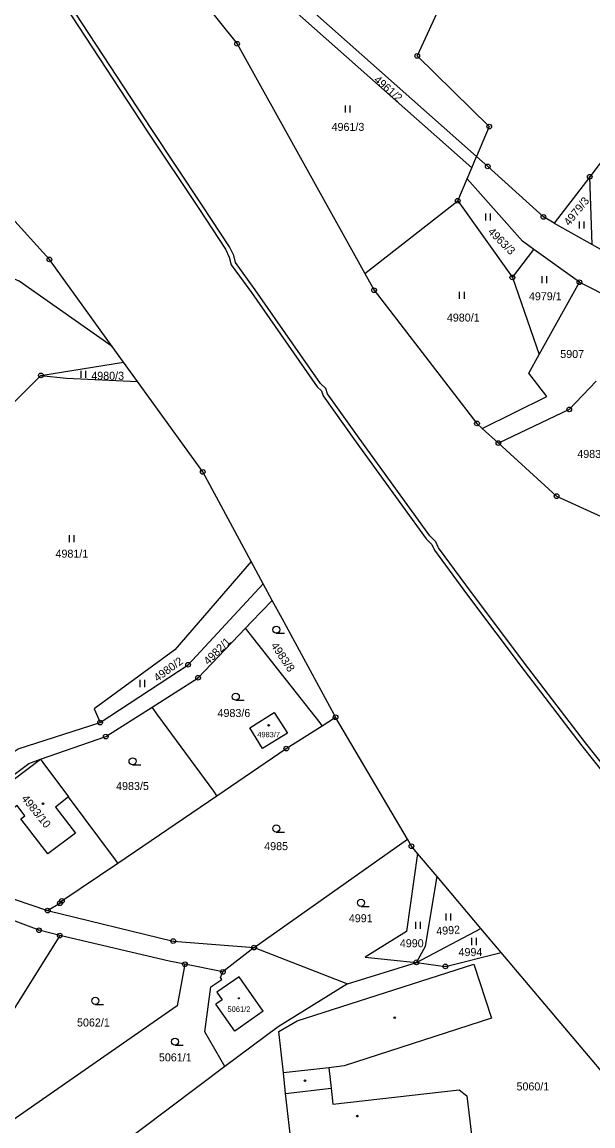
# Model space of a CAD drawing. Extents: x -644096 to -634268, y -1141430 to -1133463.
# Drawn here: x -637503.7 to -637382.5, y -1139338.5 to -1139104 of the extents above; entities that cross this region are included whole.
import ezdxf

# ---------------------------------------------------------------- set-up
doc = ezdxf.new("R2010")
doc.units = 0
for name, color, linetype in [('_CIVIL_CONSTRUCTION', 7, 'Continuous'), ('B_Hranice _3D', 7, 'Continuous'), ('M_Svah_Nasyp', 7, 'Continuous'), ('M_Svah_Zarez', 7, 'Continuous'), ('svrsek_osa_sjezdy', 7, 'Continuous'), ('svrsek_osa_terminal_VRT', 7, 'Continuous'), ('svrsek_osa_VRT', 7, 'Continuous'), ('terminal_VRT', 7, 'Continuous')]:
    doc.layers.add(name, color=color, linetype=linetype)

msp = doc.modelspace()

# ---------------------------------------------------------------- linework, layer by layer
at = {"layer": '_CIVIL_CONSTRUCTION'}
for centre, radius in [((-637458.05, -1139108.63), 0.5), ((-637458.05, -1139108.63), 0.0303), ((-637419.81, -1139111.22), 0.5), ((-637419.81, -1139111.22), 0.0303), ((-637404.5, -1139126.23), 0.5), ((-637404.5, -1139126.23), 0.0303), ((-637404.83, -1139134.69), 0.5), ((-637404.83, -1139134.69), 0.0303), ((-637383.17, -1139136.88), 0.5), ((-637383.17, -1139136.88), 0.0303), ((-637411.2, -1139141.97), 0.5), ((-637411.2, -1139141.97), 0.0303), ((-637392.99, -1139145.42), 0.5), ((-637392.99, -1139145.42), 0.0303), ((-637497.92, -1139154.43), 0.5), ((-637497.92, -1139154.43), 0.0303), ((-637399.6, -1139158.27), 0.5), ((-637399.6, -1139158.27), 0.0303), ((-637385.36, -1139159.29), 0.5), ((-637385.36, -1139159.29), 0.0303), ((-637428.97, -1139160.98), 0.5), ((-637428.97, -1139160.98), 0.0303), ((-637499.73, -1139179.1), 0.5), ((-637499.73, -1139179.1), 0.0303), ((-637387.51, -1139186.31), 0.5), ((-637387.51, -1139186.31), 0.0303), ((-637407.11, -1139189.3), 0.5), ((-637407.11, -1139189.3), 0.0303), ((-637402.56, -1139193.46), 0.5), ((-637402.56, -1139193.46), 0.0303), ((-637465.35, -1139199.6), 0.5), ((-637465.35, -1139199.6), 0.0303), ((-637390.2, -1139204.74), 0.5), ((-637390.2, -1139204.74), 0.0303), ((-637468.47, -1139240.57), 0.5), ((-637468.47, -1139240.57), 0.0303), ((-637466.35, -1139243.32), 0.5), ((-637466.35, -1139243.32), 0.0303), ((-637437.15, -1139251.71), 0.5), ((-637437.15, -1139251.71), 0.0303), ((-637487.15, -1139252.84), 0.5), ((-637487.15, -1139252.84), 0.0303), ((-637485.95, -1139255.81), 0.5), ((-637485.95, -1139255.81), 0.0303), ((-637447.6, -1139258.37), 0.5), ((-637447.6, -1139258.37), 0.0303), ((-637421.02, -1139279.11), 0.5), ((-637421.02, -1139279.11), 0.0303), ((-637495.7, -1139291.22), 0.5), ((-637495.26, -1139290.73), 0.5), ((-637495.7, -1139291.22), 0.0303), ((-637495.26, -1139290.73), 0.0303), ((-637498.29, -1139292.77), 0.5), ((-637498.29, -1139292.77), 0.0303), ((-637500.12, -1139296.97), 0.5), ((-637500.12, -1139296.97), 0.0303), ((-637495.73, -1139298.1), 0.5), ((-637495.73, -1139298.1), 0.0303), ((-637471.63, -1139299.27), 0.5), ((-637471.63, -1139299.27), 0.0303), ((-637454.45, -1139300.64), 0.5), ((-637454.45, -1139300.64), 0.0303), ((-637419.97, -1139303.78), 0.5), ((-637469.15, -1139304.19), 0.5), ((-637469.15, -1139304.19), 0.0303), ((-637461.08, -1139305.81), 0.5), ((-637419.97, -1139303.78), 0.0303), ((-637413.83, -1139304.65), 0.5), ((-637413.83, -1139304.65), 0.0303), ((-637461.08, -1139305.81), 0.0303)]:
    msp.add_circle(centre, radius, dxfattribs=at)
at = {"layer": 'B_Hranice _3D'}
for points in [[(-637499.05, -1139093.77), (-637477.18, -1139127.22), (-637466.21, -1139143.64), (-637460.55, -1139152.28), (-637459.72, -1139153.97), (-637459.29, -1139155.57), (-637455.01, -1139161.49), (-637441.07, -1139181.48), (-637440.11, -1139182.39), (-637439.78, -1139183.45), (-637432.95, -1139192.99), (-637417.88, -1139213.84), (-637416.7, -1139214.99), (-637416.15, -1139216.24), (-637409.09, -1139225.8), (-637397.11, -1139241.75), (-637384.84, -1139257.77), (-637372.46, -1139273.36)], [(-637371.68, -1139272.74), (-637384.06, -1139257.15), (-637396.31, -1139241.15), (-637408.29, -1139225.2), (-637415.27, -1139215.74), (-637415.86, -1139214.41), (-637417.12, -1139213.18), (-637432.13, -1139192.41), (-637438.88, -1139183.01), (-637439.23, -1139181.85), (-637440.31, -1139180.82), (-637454.19, -1139160.91), (-637458.37, -1139155.13), (-637458.78, -1139153.61), (-637459.69, -1139151.78), (-637465.37, -1139143.08), (-637476.34, -1139126.66), (-637498.21, -1139093.23)]]:
    msp.add_lwpolyline(points, dxfattribs=at)
at = {"layer": 'M_Svah_Nasyp'}
for p, q in [((-637457.63, -1139306.88), (-637462.34, -1139310.1)), ((-637452.53, -1139314.18), (-637457.63, -1139306.88)), ((-637462.34, -1139310.1), (-637461.26, -1139311.74)), ((-637461.26, -1139311.74), (-637462.54, -1139312.64)), ((-637458.52, -1139318.37), (-637462.54, -1139312.64)), ((-637452.53, -1139314.18), (-637458.52, -1139318.37)), ((-637438.57, -1139326.17), (-637448.19, -1139327.27)), ((-637447.75, -1139331.64), (-637438.08, -1139330.53))]:
    msp.add_line(p, q, dxfattribs=at)
at = {"layer": 'M_Svah_Zarez'}
for centre, radius in [((-637451.36, -1139253.42), 0.175), ((-637499.26, -1139270.09), 0.175), ((-637457.67, -1139311.41), 0.123), ((-637424.58, -1139315.55), 0.175), ((-637443.64, -1139328.93), 0.175), ((-637432.52, -1139336.45), 0.175)]:
    msp.add_circle(centre, radius, dxfattribs=at)
at = {"layer": 'svrsek_osa_sjezdy'}
for p, q in [((-637435.03, -1139123.25), (-637435.03, -1139121.75)), ((-637434.03, -1139123.25), (-637434.03, -1139121.75)), ((-637405.25, -1139146.21), (-637405.25, -1139144.71)), ((-637404.25, -1139146.21), (-637404.25, -1139144.71)), ((-637385.36, -1139147.86), (-637385.36, -1139146.36)), ((-637384.36, -1139147.86), (-637384.36, -1139146.36)), ((-637393.29, -1139159.5), (-637393.29, -1139158)), ((-637392.29, -1139159.5), (-637392.29, -1139158)), ((-637410.79, -1139162.83), (-637410.79, -1139161.33)), ((-637409.79, -1139162.83), (-637409.79, -1139161.33)), ((-637491.15, -1139179.63), (-637491.15, -1139178.13)), ((-637490.15, -1139179.63), (-637490.15, -1139178.13)), ((-637493.63, -1139214.54), (-637493.63, -1139213.04)), ((-637492.63, -1139214.54), (-637492.63, -1139213.04)), ((-637449.74, -1139233.86), (-637447.99, -1139233.86)), ((-637478.62, -1139245.29), (-637478.62, -1139243.79)), ((-637477.62, -1139245.29), (-637477.62, -1139243.79)), ((-637458.34, -1139248.1), (-637456.59, -1139248.1)), ((-637480.26, -1139261.81), (-637478.51, -1139261.81)), ((-637449.74, -1139276.09), (-637447.99, -1139276.09)), ((-637431.74, -1139291.89), (-637429.99, -1139291.89)), ((-637413.63, -1139294.9), (-637413.63, -1139293.4)), ((-637412.63, -1139294.9), (-637412.63, -1139293.4)), ((-637420.1, -1139296.65), (-637420.1, -1139295.15)), ((-637419.1, -1139296.65), (-637419.1, -1139295.15)), ((-637408.18, -1139300.1), (-637408.18, -1139298.6)), ((-637407.18, -1139300.1), (-637407.18, -1139298.6)), ((-637488.17, -1139312.71), (-637486.42, -1139312.71)), ((-637471.24, -1139321.38), (-637469.49, -1139321.38))]:
    msp.add_line(p, q, dxfattribs=at)
for centre in [(-637449.74, -1139233.11), (-637458.34, -1139247.35), (-637480.26, -1139261.06), (-637449.74, -1139275.34), (-637431.74, -1139291.14), (-637488.17, -1139311.96), (-637471.24, -1139320.63)]:
    msp.add_circle(centre, 0.75, dxfattribs=at)
at = {"layer": 'svrsek_osa_terminal_VRT'}
msp.add_arc((-642050.26, -1145189.6), 8802.25, 41.413152, 75.317049, dxfattribs=at)
at = {"layer": 'terminal_VRT'}
for p, q in [((-637454.32, -1139094.08), (-637408.23, -1139134.99)), ((-637452.34, -1139092.49), (-637407.2, -1139132.56)), ((-637376.4, -1139127.96), (-637383.17, -1139136.88)), ((-637408.23, -1139134.99), (-637407.2, -1139132.56)), ((-637409.23, -1139137.33), (-637408.23, -1139134.99)), ((-637411.2, -1139141.97), (-637409.23, -1139137.33)), ((-637383.17, -1139136.88), (-637390.72, -1139146.71)), ((-637382.67, -1139151.28), (-637383.17, -1139136.88)), ((-637430.94, -1139157.43), (-637411.2, -1139141.97)), ((-637411.2, -1139141.97), (-637399.6, -1139158.27)), ((-637390.72, -1139146.71), (-637382.67, -1139151.28)), ((-637399.6, -1139158.27), (-637395.04, -1139152.33)), ((-637385.36, -1139159.29), (-637395.04, -1139152.33)), ((-637382.67, -1139151.28), (-637378.63, -1139153.57)), ((-637399.6, -1139158.27), (-637393.88, -1139174.66)), ((-637393.88, -1139174.66), (-637385.36, -1139159.29)), ((-637385.36, -1139159.29), (-637378.22, -1139162.86)), ((-637482.19, -1139176.24), (-637484.56, -1139172.96)), ((-637499.73, -1139179.1), (-637482.19, -1139176.24)), ((-637479.21, -1139180.37), (-637482.19, -1139176.24)), ((-637402.56, -1139193.46), (-637405.98, -1139190.33)), ((-637452.49, -1139223.36), (-637455.06, -1139218.63)), ((-637450.59, -1139226.88), (-637452.49, -1139223.36)), ((-637439.96, -1139253.5), (-637437.15, -1139251.71)), ((-637421.9, -1139277.62), (-637437.15, -1139251.71)), ((-637483.41, -1139282.68), (-637462.34, -1139268.38)), ((-637454.45, -1139300.64), (-637421.9, -1139277.62)), ((-637415.56, -1139285.57), (-637419.73, -1139280.64)), ((-637406.29, -1139296.56), (-637415.56, -1139285.57)), ((-637419.97, -1139303.78), (-637406.29, -1139296.56)), ((-637401.98, -1139301.67), (-637406.29, -1139296.56)), ((-637454.45, -1139300.64), (-637461.08, -1139305.81)), ((-637454.45, -1139300.64), (-637434.6, -1139308.35)), ((-637461.08, -1139305.81), (-637469.15, -1139304.19)), ((-637434.6, -1139308.35), (-637419.97, -1139303.78)), ((-637460.63, -1139325.94), (-637495.45, -1139352.05))]:
    msp.add_line(p, q, dxfattribs=at)
for points in [[(-637386.79, -1139067.83), (-637414.33, -1139099.38), (-637419.81, -1139111.22), (-637404.5, -1139126.23), (-637407.2, -1139132.56)], [(-637466.13, -1139098.52), (-637458.05, -1139108.63), (-637430.94, -1139157.43)], [(-637484.56, -1139172.96), (-637497.92, -1139154.43), (-637515.4, -1139135.2), (-637520.91, -1139129.09), (-637521.89, -1139128.29)], [(-637484.56, -1139172.96), (-637504.31, -1139159.05), (-637511.69, -1139155.95), (-637532.7, -1139138.95), (-637535.63, -1139130.3)], [(-637390.72, -1139146.71), (-637392.99, -1139145.42), (-637404.83, -1139134.69), (-637407.2, -1139132.56)], [(-637395.04, -1139152.33), (-637397.45, -1139150.6), (-637409.23, -1139137.33)], [(-637430.94, -1139157.43), (-637428.97, -1139160.98), (-637407.11, -1139189.3), (-637405.98, -1139190.33)], [(-637405.98, -1139190.33), (-637392.27, -1139183.59), (-637396.07, -1139178.62), (-637393.88, -1139174.66)], [(-637535.46, -1139215.48), (-637525.43, -1139204.62), (-637499.73, -1139179.1)], [(-637499.73, -1139179.1), (-637494.3, -1139179.66), (-637479.21, -1139180.37)], [(-637455.06, -1139218.63), (-637465.35, -1139199.6), (-637479.21, -1139180.37)], [(-637381.81, -1139180.3), (-637387.51, -1139186.31), (-637402.56, -1139193.46)], [(-637402.56, -1139193.46), (-637390.2, -1139204.74), (-637379.93, -1139209.43), (-637379.58, -1139210.76)], [(-637455.06, -1139218.63), (-637471.31, -1139237.37), (-637488.41, -1139249.89), (-637487.15, -1139252.84)], [(-637487.15, -1139252.84), (-637468.47, -1139240.57), (-637452.49, -1139223.36)], [(-637456.24, -1139232.78), (-637455.01, -1139231.46), (-637450.59, -1139226.88)], [(-637437.15, -1139251.71), (-637437.46, -1139251.13), (-637448.5, -1139230.74), (-637450.59, -1139226.88)], [(-637476.12, -1139249.55), (-637466.35, -1139243.32), (-637456.24, -1139232.78)], [(-637439.96, -1139253.5), (-637440.41, -1139252.93), (-637454.68, -1139234.77), (-637456.24, -1139232.78)], [(-637499.79, -1139260.65), (-637485.95, -1139255.81), (-637476.12, -1139249.55)], [(-637462.34, -1139268.38), (-637463.02, -1139267.44), (-637474.87, -1139251.26), (-637476.12, -1139249.55)], [(-637447.36, -1139255.11), (-637452.63, -1139258.35), (-637455.34, -1139253.94), (-637450.2, -1139250.7), (-637447.36, -1139255.11)], [(-637508.17, -1139260.83), (-637504.57, -1139258.44), (-637487.15, -1139252.84)], [(-637462.34, -1139268.38), (-637447.6, -1139258.37), (-637439.96, -1139253.5)], [(-637527.43, -1139280.27), (-637502.32, -1139261.53), (-637499.79, -1139260.65)], [(-637493.85, -1139268.64), (-637496.61, -1139270.81), (-637492.38, -1139276.31), (-637498.22, -1139280.76), (-637503.99, -1139273.31), (-637503.11, -1139272.65), (-637504.79, -1139270.49), (-637505.61, -1139271.11), (-637508.59, -1139267.17), (-637499.79, -1139260.65)], [(-637499.79, -1139260.65), (-637499.31, -1139261.3), (-637493.85, -1139268.64)], [(-637483.41, -1139282.68), (-637483.91, -1139282.01), (-637493.85, -1139268.64)], [(-637419.73, -1139280.64), (-637421.02, -1139279.11), (-637421.9, -1139277.62)], [(-637527.43, -1139280.27), (-637516.28, -1139286.69), (-637498.29, -1139292.77)], [(-637419.73, -1139280.64), (-637422.08, -1139297.23), (-637430.89, -1139302.69), (-637419.97, -1139303.78)], [(-637498.29, -1139292.77), (-637495.7, -1139291.22), (-637495.26, -1139290.73), (-637483.41, -1139282.68)], [(-637419.97, -1139303.78), (-637418.04, -1139300.31), (-637415.56, -1139285.57)], [(-637495.73, -1139298.1), (-637500.12, -1139296.97), (-637518.25, -1139290.13), (-637519.85, -1139289.41)], [(-637498.29, -1139292.77), (-637471.63, -1139299.27), (-637454.45, -1139300.64)], [(-637495.73, -1139298.1), (-637512.64, -1139325.06), (-637536.7, -1139316.48)], [(-637469.15, -1139304.19), (-637472.45, -1139303.53), (-637495.73, -1139298.1)], [(-637419.97, -1139303.78), (-637413.83, -1139304.65), (-637401.98, -1139301.67)], [(-637375.25, -1139343.29), (-637374.96, -1139333.67), (-637401.98, -1139301.67)], [(-637469.15, -1139304.19), (-637470.76, -1139313.03), (-637514.08, -1139343.15)], [(-637419.24, -1139341.67), (-637444.73, -1139344.57), (-637446.43, -1139343.25), (-637447.75, -1139331.64), (-637448.19, -1139327.27), (-637449.22, -1139318.48), (-637445.31, -1139316.23), (-637407.79, -1139304.14), (-637404.01, -1139315.67), (-637435.3, -1139325.8), (-637438.57, -1139326.17), (-637438.08, -1139330.53), (-637437.7, -1139333.93), (-637410.9, -1139330.84), (-637409.24, -1139332.15), (-637408.24, -1139340.43), (-637409.49, -1139341.91), (-637417.78, -1139342.87), (-637419.24, -1139341.67)], [(-637460.63, -1139325.94), (-637464.9, -1139318.51), (-637463.61, -1139308.99), (-637461.31, -1139307.39), (-637461.59, -1139306.99), (-637461.08, -1139305.81)], [(-637434.6, -1139308.35), (-637449.33, -1139317.47), (-637460.63, -1139325.94)]]:
    msp.add_lwpolyline(points, dxfattribs=at)

# ---------------------------------------------------------------- texts
at = {"layer": 'svrsek_osa_VRT'}
for s, rotation, p in [('4961/2', 319, (-637429.14, -1139116.52)), ('4979/3', 51, (-637387.52, -1139147.45)), ('4963/3', 315, (-637404.92, -1139148.7)), ('4982/1', 45, (-637464.17, -1139240.7)), ('4983/8', 304, (-637450.96, -1139236.5)), ('4980/2', 36, (-637474.99, -1139244.24)), ('4983/10', 309, (-637503.96, -1139269.03)), ('4992', 4, (-637415.7, -1139298))]:
    msp.add_text(s, height=1.7, rotation=rotation, dxfattribs=at).set_placement(p)
for s, height, p in [('4961/3', 1.7, (-637437.99, -1139127.14)), ('4979/1', 1.7, (-637396.08, -1139163.12)), ('4980/1', 1.7, (-637413.5, -1139167.65)), ('5907', 1.7, (-637389.42, -1139175.38)), ('4980/3', 1.7, (-637489.02, -1139180.01)), ('4983/3', 1.7, (-637385.81, -1139196.62)), ('4981/1', 1.7, (-637496.62, -1139217.81)), ('4983/6', 1.7, (-637462.21, -1139251.66)), ('4983/7', 1.14, (-637453.76, -1139255.96)), ('4983/5', 1.7, (-637483.75, -1139267.17)), ('4985', 1.7, (-637452.3, -1139279.94)), ('4991', 1.7, (-637434.32, -1139295.26)), ('4990', 1.7, (-637423.49, -1139300.57)), ('4994', 1.7, (-637411.03, -1139302.45)), ('5061/2', 1.19, (-637460.1, -1139314.33)), ('5062/1', 1.7, (-637492.05, -1139317.41)), ('5061/1', 1.7, (-637474.66, -1139324.82)), ('5060/1', 1.7, (-637398.72, -1139330.99))]:
    msp.add_text(s, height=height, dxfattribs=at).set_placement(p)

doc.saveas('drawing.dxf')
